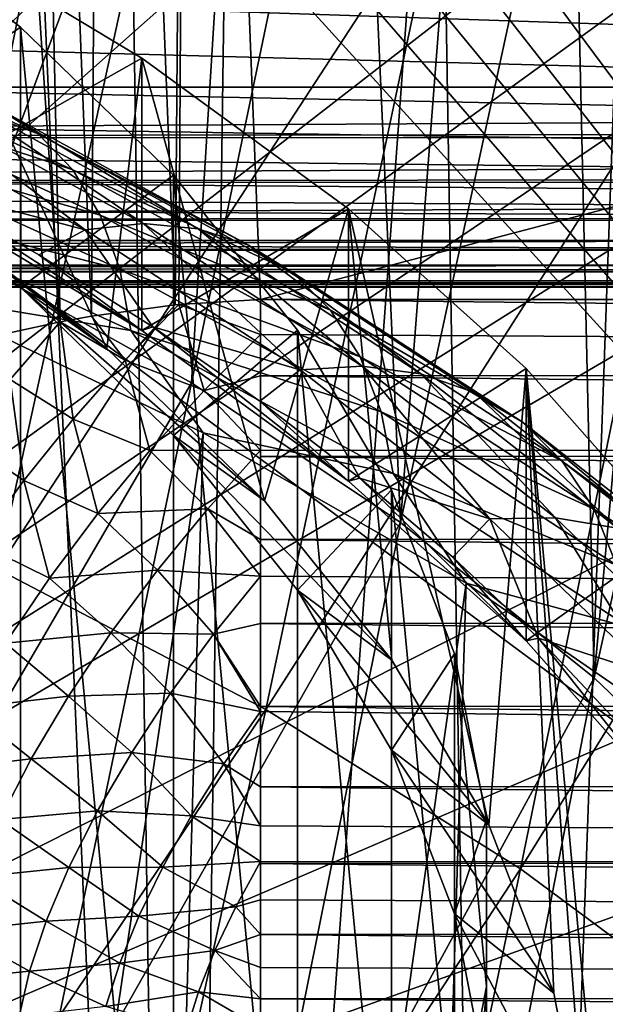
# Model space of a CAD drawing. Header units: metres. Extents: x -109 to 109, y -78 to 121.
# Tile 901 of 1056: x 15.15 to 18.07, y -11.76 to -6.85. Entities that reach past the tile are written whole.
import ezdxf

# ---------------------------------------------------------------- set-up
doc = ezdxf.new("R2010")
doc.units = ezdxf.units.M
doc.layers.add('solid_508554_SW0001', color=7, linetype='CONTINUOUS')

msp = doc.modelspace()

# ---------------------------------------------------------------- linework, layer by layer
at = {"layer": 'solid_508554_SW0001'}
for points in [[(4.682198, 13.057236, -8.693299), (50.351505, -7.183285, 2.992571), (32.970078, 13.057232, -8.693296)], [(4.682198, 13.057236, -8.693299), (4.682198, -7.183285, 2.992571), (50.351505, -7.183285, 2.992571)], [(15.508767, -8.326653, -0.362373), (15.152996, 0.672253, -5.147202), (15.571157, 0.717728, -5.068438)], [(15.92654, -8.271112, -0.288972), (15.508767, -8.326653, -0.362373), (15.571157, 0.717728, -5.068438)], [(15.92654, -8.271112, -0.288972), (15.571157, 0.717728, -5.068438), (15.998173, 0.732994, -5.041996)], [(15.94523, -8.269303, -0.286959), (15.92654, -8.271112, -0.288972), (15.998173, 0.732994, -5.041996)], [(15.94523, -8.269303, -0.286959), (15.998173, 0.732994, -5.041996), (16.352985, -8.243653, -0.269029)], [(16.352985, -8.243653, -0.269029), (15.998173, 0.732994, -5.041996), (50.503654, 0.732994, -5.041996)], [(50.858467, -8.243653, -0.269029), (16.352985, -8.243653, -0.269029), (50.503654, 0.732994, -5.041996)], [(15.352289, -8.355254, -0.40453), (14.752173, 0.597513, -5.276656), (15.152996, 0.672253, -5.147202)], [(15.508767, -8.326653, -0.362373), (15.352289, -8.355254, -0.40453), (15.152996, 0.672253, -5.147202)], [(15.352289, -8.355254, -0.40453), (15.10816, -8.409145, -0.487737), (14.752173, 0.597513, -5.276656)], [(5.75, -1.179039, -37.981754), (5.75, -14.267006, -31.022758), (23.401785, -14.267006, -31.022758)], [(11.492039, -1.179039, -37.981754), (5.75, -1.179039, -37.981754), (23.401785, -14.267006, -31.022758)], [(12.079011, -1.191464, -37.975147), (11.492039, -1.179039, -37.981754), (23.401785, -14.267006, -31.022758)], [(12.66514, -1.22836, -37.955528), (12.079011, -1.191464, -37.975147), (23.401785, -14.267006, -31.022758)], [(13.248817, -1.289446, -37.92305), (12.66514, -1.22836, -37.955528), (23.401785, -14.267006, -31.022758)], [(13.828406, -1.374439, -37.877857), (13.248817, -1.289446, -37.92305), (23.401785, -14.267006, -31.022758)], [(14.402382, -1.483089, -37.820087), (13.828406, -1.374439, -37.877857), (23.401785, -14.267006, -31.022758)], [(14.969281, -1.615147, -37.74987), (14.402382, -1.483089, -37.820087), (23.401785, -14.267006, -31.022758)], [(15.527662, -1.770331, -37.667358), (14.969281, -1.615147, -37.74987), (23.401785, -14.267006, -31.022758)], [(16.076096, -1.948305, -37.572727), (15.527662, -1.770331, -37.667358), (23.401785, -14.267006, -31.022758)], [(16.291235, -2.025347, -37.531765), (16.076096, -1.948305, -37.572727), (23.401785, -14.267006, -31.022758)], [(16.6131, -2.148498, -37.466282), (16.291235, -2.025347, -37.531765), (23.401785, -14.267006, -31.022758)], [(17.13689, -2.369964, -37.34853), (16.6131, -2.148498, -37.466282), (23.401785, -14.267006, -31.022758)], [(17.64576, -2.611665, -37.220013), (17.13689, -2.369964, -37.34853), (23.401785, -14.267006, -31.022758)], [(14.23452, -21.642811, 35.969391), (15.952143, -22.3018, 34.827988), (15.08826, -2.481582, 25.28895)], [(15.952143, -22.3018, 34.827988), (15.664589, -3.048706, 25.095709), (15.08826, -2.481582, 25.28895)], [(18.138065, -2.872474, -37.081337), (17.64576, -2.611665, -37.220013), (23.401785, -14.267006, -31.022758)], [(17.243303, -6.211176, -52.220951), (19.179914, -2.821773, -44.961147), (18.488369, -6.98872, -51.914207)], [(15.952143, -22.3018, 34.827988), (16.215151, -3.59325, 24.884087), (15.664589, -3.048706, 25.095709)], [(15.952143, -22.3018, 34.827988), (17.242521, -4.614983, 24.410751), (16.215151, -3.59325, 24.884087)], [(14.900267, -8.044676, -50.717453), (15.697293, -4.035044, -43.856678), (15.102805, -3.755181, -43.949787)], [(14.900267, -8.044676, -50.717453), (16.277102, -4.339474, -43.746597), (15.697293, -4.035044, -43.856678)], [(14.839646, -4.253956, -40.814987), (15.339787, -4.484349, -40.671021), (5.75, -15.767006, -33.620834)], [(14.900267, -8.044676, -50.717453), (16.008326, -8.660251, -50.492496), (16.277102, -4.339474, -43.746597)], [(16.008326, -8.660251, -50.492496), (16.840366, -4.667392, -43.619957), (16.277102, -4.339474, -43.746597)], [(15.339787, -4.484349, -40.671021), (15.827065, -4.736159, -40.513672), (5.75, -15.767006, -33.620834)], [(15.952143, -22.3018, 34.827988), (17.548359, -23.033133, 33.561283), (17.242521, -4.614983, 24.410751)], [(17.548359, -23.033133, 33.561283), (18.176697, -5.548234, 23.879221), (17.242521, -4.614983, 24.410751)], [(16.008326, -8.660251, -50.492496), (17.051073, -9.35871, -50.205788), (16.840366, -4.667392, -43.619957)], [(17.051073, -9.35871, -50.205788), (17.3853, -5.017664, -43.477215), (16.840366, -4.667392, -43.619957)], [(15.827065, -4.736159, -40.513672), (16.298344, -5.007792, -40.343937), (5.75, -15.767006, -33.620834)], [(14.560081, -4.941896, -52.626099), (15.930471, -5.526824, -52.459057), (13.642312, -8.990166, -59.59317)], [(16.298344, -5.007792, -40.343937), (16.7512, -5.297716, -40.162773), (5.75, -15.767006, -33.620834)], [(17.051073, -9.35871, -50.205788), (17.910482, -5.389319, -43.318783), (17.3853, -5.017664, -43.477215)], [(16.7512, -5.297716, -40.162773), (17.184731, -5.605155, -39.970665), (5.75, -15.767006, -33.620834)], [(17.051073, -9.35871, -50.205788), (18.018616, -10.134007, -49.859684), (17.910482, -5.389319, -43.318783)], [(18.018616, -10.134007, -49.859684), (18.414675, -5.781518, -43.145008), (17.910482, -5.389319, -43.318783)], [(11.452931, -5.770305, 9.761434), (11.499606, -5.473651, 10.319358), (50.351505, -7.94918, 5.663565)], [(11.499606, -5.473651, 10.319358), (51.501217, -5.473651, 10.319358), (50.351505, -7.94918, 5.663565)], [(15.930471, -5.526824, -52.459057), (15.040552, -9.590968, -59.42889), (13.642312, -8.990166, -59.59317)], [(15.930471, -5.526824, -52.459057), (17.243303, -6.211176, -52.220951), (15.040552, -9.590968, -59.42889)], [(17.548359, -23.033133, 33.561283), (19.011023, -23.83124, 32.178921), (18.176697, -5.548234, 23.879221)], [(17.184731, -5.605155, -39.970665), (17.992445, -6.271349, -39.554379), (5.75, -15.767006, -33.620834)], [(11.32478, -6.065414, 9.206413), (11.452931, -5.770305, 9.761434), (50.351505, -7.94918, 5.663565)], [(18.018616, -10.134007, -49.859684), (18.896671, -6.193473, -42.956215), (18.414675, -5.781518, -43.145008)], [(11.115376, -6.352437, 8.666603), (11.32478, -6.065414, 9.206413), (50.351505, -7.94918, 5.663565)], [(14.255054, -6.182818, 15.291044), (14.255054, -16.333841, -2.291044), (15.155397, -15.633367, -1.077786)], [(14.255054, -6.182818, 15.291044), (15.155397, -15.633367, -1.077786), (15.155397, -6.883294, 14.077785)], [(14.25655, -7.483183, 16.039392), (14.255054, -6.182818, 15.291044), (15.155397, -6.883294, 14.077785)], [(18.018616, -10.134007, -49.859684), (18.90155, -10.979684, -49.456871), (18.896671, -6.193473, -42.956215)], [(17.243303, -6.211176, -52.220951), (16.380257, -10.292389, -59.19054), (15.040552, -9.590968, -59.42889)], [(17.243303, -6.211176, -52.220951), (18.488369, -6.98872, -51.914207), (16.380257, -10.292389, -59.19054)], [(17.992445, -6.271349, -39.554379), (18.366848, -6.630276, -39.330097), (5.75, -15.767006, -33.620834)], [(15.760841, -7.039365, 17.807463), (14.595421, -7.697156, 19.807817), (14.595428, -6.337637, 19.02289)], [(15.586644, -8.489146, 15.296368), (15.760841, -7.039365, 17.807463), (14.595428, -6.337637, 19.02289)], [(14.659969, -7.768475, 16.544607), (15.586644, -8.489146, 15.296368), (14.595428, -6.337637, 19.02289)], [(10.828362, -6.624847, 8.154273), (11.115376, -6.352437, 8.666603), (50.351505, -7.94918, 5.663565)], [(18.366848, -6.630276, -39.330097), (18.720562, -7.005466, -39.095654), (5.75, -15.767006, -33.620834)], [(10.46971, -6.877085, 7.679884), (10.828362, -6.624847, 8.154273), (50.351505, -7.94918, 5.663565)], [(13.856939, -6.781097, 22.983858), (15.243505, -7.416373, 21.883528), (14.014179, -6.953432, 23.299738)], [(15.038651, -7.289225, 21.573574), (15.243505, -7.416373, 21.883528), (13.856939, -6.781097, 22.983858)], [(10.044959, -7.105452, 7.250388), (10.46971, -6.877085, 7.679884), (50.351505, -7.94918, 5.663565)], [(15.156425, -8.183498, 14.826412), (14.25655, -7.483183, 16.039392), (15.155397, -6.883294, 14.077785)], [(15.155397, -6.883294, 14.077785), (15.155397, -15.633367, -1.077786), (15.918524, -14.893249, 0.204137)], [(15.155397, -6.883294, 14.077785), (15.918524, -14.893249, 0.204137), (15.918524, -7.623412, 12.795862)], [(15.156425, -8.183498, 14.826412), (15.155397, -6.883294, 14.077785), (15.918524, -7.623412, 12.795862)], [(14.014179, -6.953432, 23.299738), (15.416478, -7.595917, 22.18692), (14.13856, -7.175238, 23.598961)], [(15.243505, -7.416373, 21.883528), (15.416478, -7.595917, 22.18692), (14.014179, -6.953432, 23.299738)], [(18.720562, -7.005466, -39.095654), (19.051762, -7.39502, -38.852234), (5.75, -15.767006, -33.620834)], [(18.488369, -6.98872, -51.914207), (17.65099, -11.088043, -58.880573), (16.380257, -10.292389, -59.19054)], [(18.488369, -6.98872, -51.914207), (19.655462, -7.853209, -51.54126), (17.65099, -11.088043, -58.880573)], [(15.760841, -7.039365, 17.807463), (15.760826, -8.398877, 18.592402), (14.595421, -7.697156, 19.807817)], [(15.586644, -8.489146, 15.296368), (16.372007, -9.250551, 13.977575), (15.760841, -7.039365, 17.807463)], [(16.791786, -7.791863, 16.504097), (15.760826, -8.398877, 18.592402), (15.760841, -7.039365, 17.807463)], [(16.372007, -9.250551, 13.977575), (16.791786, -7.791863, 16.504097), (15.760841, -7.039365, 17.807463)], [(9.560347, -7.306486, 6.872297), (10.044959, -7.105452, 7.250388), (50.351505, -7.94918, 5.663565)], [(14.13856, -7.175238, 23.598961), (15.553306, -7.823425, 22.476267), (14.227014, -7.441043, 23.874146)], [(15.416478, -7.595917, 22.18692), (15.553306, -7.823425, 22.476267), (14.13856, -7.175238, 23.598961)], [(4.682198, -7.434585, 3.164414), (50.351505, -7.183285, 2.992571), (4.682198, -7.183285, 2.992571)], [(4.682198, -7.434585, 3.164414), (50.351505, -7.386677, 3.127172), (50.351505, -7.183285, 2.992571)], [(14.286524, -7.246625, 20.680498), (15.477312, -7.896384, 19.555084), (14.554184, -7.20329, 20.964546)], [(14.554184, -7.20329, 20.964546), (15.767282, -7.865222, 19.818047), (14.806973, -7.217608, 21.264708)], [(15.477312, -7.896384, 19.555084), (15.767282, -7.865222, 19.818047), (14.554184, -7.20329, 20.964546)], [(14.806973, -7.217608, 21.264708), (16.04114, -7.891037, 20.098293), (15.038651, -7.289225, 21.573574)], [(15.767282, -7.865222, 19.818047), (16.04114, -7.891037, 20.098293), (14.806973, -7.217608, 21.264708)], [(14.286524, -7.246625, 20.680498), (14.645467, -7.676545, 19.848232), (15.477312, -7.896384, 19.555084)], [(9.024405, -7.476497, 6.552552), (9.560347, -7.306486, 6.872297), (50.351505, -7.94918, 5.663565)], [(15.038651, -7.289225, 21.573574), (16.29213, -7.97319, 20.38891), (15.243505, -7.416373, 21.883528)], [(16.04114, -7.891037, 20.098293), (16.29213, -7.97319, 20.38891), (15.038651, -7.289225, 21.573574)], [(4.682198, -7.434585, 3.164414), (50.351505, -7.436496, 3.165949), (50.351505, -7.386677, 3.127172)], [(19.051762, -7.39502, -38.852234), (19.3589, -7.797014, -38.60104), (5.75, -15.767006, -33.620834)], [(15.243505, -7.416373, 21.883528), (16.514057, -8.109655, 20.682728), (15.416478, -7.595917, 22.18692)], [(16.29213, -7.97319, 20.38891), (16.514057, -8.109655, 20.682728), (15.243505, -7.416373, 21.883528)], [(4.682198, -7.434585, 3.164414), (4.682198, -7.65876, 3.374446), (50.351505, -7.436496, 3.165949)], [(4.682198, -7.65876, 3.374446), (50.351505, -7.62182, 3.335156), (50.351505, -7.436496, 3.165949)], [(14.227014, -7.441043, 23.874146), (15.650609, -8.093286, 22.744429), (14.277356, -7.744289, 24.118502)], [(15.553306, -7.823425, 22.476267), (15.650609, -8.093286, 22.744429), (14.227014, -7.441043, 23.874146)], [(8.446283, -7.612595, 6.296591), (9.024405, -7.476497, 6.552552), (50.351505, -7.94918, 5.663565)], [(14.25655, -7.483183, 16.039392), (15.586644, -8.489146, 15.296368), (14.659969, -7.768475, 16.544607)], [(15.156425, -8.183498, 14.826412), (15.586644, -8.489146, 15.296368), (14.25655, -7.483183, 16.039392)], [(4.682198, -7.65876, 3.374446), (50.351505, -7.660202, 3.376024), (50.351505, -7.62182, 3.335156)], [(7.835374, -7.712528, 6.108643), (8.446283, -7.612595, 6.296591), (50.351505, -7.94918, 5.663565)], [(15.416478, -7.595917, 22.18692), (16.701448, -8.297067, 20.972494), (15.553306, -7.823425, 22.476267)], [(16.514057, -8.109655, 20.682728), (16.701448, -8.297067, 20.972494), (15.416478, -7.595917, 22.18692)], [(4.682198, -7.65876, 3.374446), (4.682198, -7.848125, 3.61633), (50.351505, -7.660202, 3.376024)], [(4.682198, -7.848125, 3.61633), (50.351505, -7.82152, 3.577371), (50.351505, -7.660202, 3.376024)], [(15.919032, -8.923284, 13.545066), (15.156425, -8.183498, 14.826412), (15.918524, -7.623412, 12.795862)], [(15.918524, -7.623412, 12.795862), (15.918524, -14.893249, 0.204137), (16.537516, -14.120174, 1.543141)], [(15.918524, -7.623412, 12.795862), (16.537516, -14.120174, 1.543141), (16.537516, -8.396486, 11.456859)], [(15.919032, -8.923284, 13.545066), (15.918524, -7.623412, 12.795862), (16.537516, -8.396486, 11.456859)], [(7.201972, -7.774582, 5.991936), (7.835374, -7.712528, 6.108643), (50.351505, -7.94918, 5.663565)], [(14.595421, -7.697156, 19.807817), (15.760826, -8.398877, 18.592402), (14.645467, -7.676545, 19.848232)], [(15.760826, -8.398877, 18.592402), (15.246434, -8.021862, 19.250126), (14.645467, -7.676545, 19.848232)], [(15.477312, -7.896384, 19.555084), (14.645467, -7.676545, 19.848232), (15.246434, -8.021862, 19.250126)], [(14.277356, -7.744289, 24.118502), (15.70599, -8.39884, 22.984787), (14.625147, -8.221337, 24.076077)], [(15.650609, -8.093286, 22.744429), (15.70599, -8.39884, 22.984787), (14.277356, -7.744289, 24.118502)], [(7.201972, -7.774582, 5.991936), (50.351505, -7.94918, 5.663565), (4.682198, -7.94918, 5.663565)], [(19.3589, -7.797014, -38.60104), (19.896652, -8.631512, -38.079586), (5.75, -15.767006, -33.620834)], [(16.791786, -7.791863, 16.504097), (16.791769, -9.15137, 17.289045), (15.760826, -8.398877, 18.592402)], [(16.372007, -9.250551, 13.977575), (17.009146, -10.046026, 12.599771), (16.791786, -7.791863, 16.504097)], [(17.679461, -8.588703, 15.12393), (16.791769, -9.15137, 17.289045), (16.791786, -7.791863, 16.504097)], [(17.491989, -10.867986, 11.176097), (17.679461, -8.588703, 15.12393), (16.791786, -7.791863, 16.504097)], [(17.009146, -10.046026, 12.599771), (17.491989, -10.867986, 11.176097), (16.791786, -7.791863, 16.504097)], [(4.682198, -7.848125, 3.61633), (50.351505, -7.849135, 3.617851), (50.351505, -7.82152, 3.577371)], [(4.682198, -7.848125, 3.61633), (4.682198, -7.998211, 3.884359), (50.351505, -7.849135, 3.617851)], [(4.682198, -7.998211, 3.884359), (50.351505, -7.980857, 3.847847), (50.351505, -7.849135, 3.617851)], [(15.477312, -7.896384, 19.555084), (16.550308, -8.595562, 18.344072), (15.767282, -7.865222, 19.818047)], [(15.553306, -7.823425, 22.476267), (16.84968, -8.530798, 21.251062), (15.650609, -8.093286, 22.744429)], [(16.701448, -8.297067, 20.972494), (16.84968, -8.530798, 21.251062), (15.553306, -7.823425, 22.476267)], [(15.767282, -7.865222, 19.818047), (16.860382, -8.577499, 18.584347), (16.04114, -7.891037, 20.098293)], [(16.550308, -8.595562, 18.344072), (16.860382, -8.577499, 18.584347), (15.767282, -7.865222, 19.818047)], [(19.655462, -7.853209, -51.54126), (18.842323, -11.971535, -58.501446), (17.65099, -11.088043, -58.880573)], [(15.477312, -7.896384, 19.555084), (15.246434, -8.021862, 19.250126), (15.814863, -8.380688, 18.62862)], [(15.477312, -7.896384, 19.555084), (15.814863, -8.380688, 18.62862), (16.550308, -8.595562, 18.344072)], [(16.04114, -7.891037, 20.098293), (17.153225, -8.615685, 18.843166), (16.29213, -7.97319, 20.38891)], [(16.860382, -8.577499, 18.584347), (17.153225, -8.615685, 18.843166), (16.04114, -7.891037, 20.098293)], [(50.351505, -8.072034, 5.382368), (4.682198, -7.94918, 5.663565), (50.351505, -7.94918, 5.663565)], [(4.682198, -8.072028, 5.382383), (4.682198, -7.94918, 5.663565), (50.351505, -8.072034, 5.382368)], [(4.682198, -7.998211, 3.884359), (50.351505, -7.998848, 3.885735), (50.351505, -7.980857, 3.847847)], [(4.682198, -7.998211, 3.884359), (4.682198, -8.105481, 4.172207), (50.351505, -7.998848, 3.885735)], [(4.682198, -8.105481, 4.172207), (50.351505, -8.095907, 4.13992), (50.351505, -7.998848, 3.885735)], [(16.29213, -7.97319, 20.38891), (17.421614, -8.709177, 19.114143), (16.514057, -8.109655, 20.682728)], [(17.153225, -8.615685, 18.843166), (17.421614, -8.709177, 19.114143), (16.29213, -7.97319, 20.38891)], [(14.03453, -12.045755, -57.570938), (16.008326, -8.660251, -50.492496), (14.900267, -8.044676, -50.717453)], [(15.760826, -8.398877, 18.592402), (15.814863, -8.380688, 18.62862), (15.246434, -8.021862, 19.250126)], [(4.682198, -8.072028, 5.382383), (50.351505, -8.074221, 5.376054), (50.351505, -8.150424, 5.085683)], [(4.682198, -8.150476, 5.085394), (4.682198, -8.072028, 5.382383), (50.351505, -8.150424, 5.085683)], [(4.682198, -8.072028, 5.382383), (50.351505, -8.072034, 5.382368), (50.351505, -8.074221, 5.376054)], [(4.682198, -8.105481, 4.172207), (50.351505, -8.105815, 4.17337), (50.351505, -8.095907, 4.13992)], [(4.682198, -8.105481, 4.172207), (4.682198, -8.167404, 4.473085), (50.351505, -8.105815, 4.17337)], [(4.682198, -8.167404, 4.473085), (50.351505, -8.163837, 4.446392), (50.351505, -8.105815, 4.17337)], [(15.650609, -8.093286, 22.744429), (16.955095, -8.805084, 21.511559), (15.70599, -8.39884, 22.984787)], [(16.84968, -8.530798, 21.251062), (16.955095, -8.805084, 21.511559), (15.650609, -8.093286, 22.744429)], [(16.514057, -8.109655, 20.682728), (17.658928, -8.855668, 19.390596), (16.701448, -8.297067, 20.972494)], [(17.421614, -8.709177, 19.114143), (17.658928, -8.855668, 19.390596), (16.514057, -8.109655, 20.682728)], [(4.682198, -8.150476, 5.085394), (50.351505, -8.150424, 5.085683), (50.351505, -8.152857, 5.072166)], [(4.682198, -8.150476, 5.085394), (50.351505, -8.152857, 5.072166), (50.351505, -8.182505, 4.780493)], [(4.682198, -8.182521, 4.779893), (4.682198, -8.150476, 5.085394), (50.351505, -8.182505, 4.780493)], [(4.682198, -8.167404, 4.473085), (50.351505, -8.167518, 4.473983), (50.351505, -8.163837, 4.446392)], [(4.682198, -8.167404, 4.473085), (4.682198, -8.182521, 4.779893), (50.351505, -8.167518, 4.473983)], [(4.682198, -8.182521, 4.779893), (50.351505, -8.182978, 4.759714), (50.351505, -8.167518, 4.473983)], [(4.682198, -8.182521, 4.779893), (50.351505, -8.182505, 4.780493), (50.351505, -8.182978, 4.759714)], [(15.156425, -8.183498, 14.826412), (16.372007, -9.250551, 13.977575), (15.586644, -8.489146, 15.296368)], [(15.919032, -8.923284, 13.545066), (16.372007, -9.250551, 13.977575), (15.156425, -8.183498, 14.826412)], [(14.625147, -8.221337, 24.076077), (16.066816, -8.910526, 22.882366), (14.294839, -20.860502, 30.936758)], [(15.70599, -8.39884, 22.984787), (16.066816, -8.910526, 22.882366), (14.625147, -8.221337, 24.076077)], [(16.352854, -8.418756, -0.183106), (15.94523, -8.269303, -0.286959), (16.352985, -8.243653, -0.269029)], [(16.352854, -8.418756, -0.183106), (16.352985, -8.243653, -0.269029), (50.858467, -8.622464, -0.100086)], [(50.858467, -8.622464, -0.100086), (16.352985, -8.243653, -0.269029), (50.858467, -8.243653, -0.269029)], [(15.676744, -8.547099, -0.211999), (15.508767, -8.326653, -0.362373), (15.92654, -8.271112, -0.288972)], [(15.676744, -8.547099, -0.211999), (15.92654, -8.271112, -0.288972), (15.94523, -8.269303, -0.286959)], [(16.072132, -8.698728, -0.087277), (15.676744, -8.547099, -0.211999), (15.94523, -8.269303, -0.286959)], [(16.072132, -8.698728, -0.087277), (15.94523, -8.269303, -0.286959), (16.352854, -8.418756, -0.183106)], [(16.701448, -8.297067, 20.972494), (17.85931, -9.051544, 19.665701), (16.84968, -8.530798, 21.251062)], [(17.658928, -8.855668, 19.390596), (17.85931, -9.051544, 19.665701), (16.701448, -8.297067, 20.972494)], [(15.102605, -8.643491, -0.384233), (15.10816, -8.409145, -0.487737), (15.352289, -8.355254, -0.40453)], [(15.102605, -8.643491, -0.384233), (15.352289, -8.355254, -0.40453), (15.417335, -8.84176, -0.185115)], [(15.676744, -8.547099, -0.211999), (15.352289, -8.355254, -0.40453), (15.508767, -8.326653, -0.362373)], [(15.417335, -8.84176, -0.185115), (15.352289, -8.355254, -0.40453), (15.676744, -8.547099, -0.211999)], [(15.70599, -8.39884, 22.984787), (17.015091, -9.113157, 21.747555), (16.066816, -8.910526, 22.882366)], [(16.955095, -8.805084, 21.511559), (17.015091, -9.113157, 21.747555), (15.70599, -8.39884, 22.984787)], [(15.760826, -8.398877, 18.592402), (16.791769, -9.15137, 17.289045), (15.814863, -8.380688, 18.62862)], [(16.791769, -9.15137, 17.289045), (16.349543, -8.752256, 17.985044), (15.814863, -8.380688, 18.62862)], [(16.550308, -8.595562, 18.344072), (15.814863, -8.380688, 18.62862), (16.349543, -8.752256, 17.985044)], [(16.537724, -9.696106, 12.206498), (15.919032, -8.923284, 13.545066), (16.537516, -8.396486, 11.456859)], [(16.537516, -8.396486, 11.456859), (16.537516, -14.120174, 1.543141), (17.006716, -13.321195, 2.927013)], [(16.537516, -8.396486, 11.456859), (17.006716, -13.321195, 2.927013), (17.006716, -9.195465, 10.072987)], [(16.537724, -9.696106, 12.206498), (16.537516, -8.396486, 11.456859), (17.006716, -9.195465, 10.072987)], [(16.072132, -8.698728, -0.087277), (16.352854, -8.418756, -0.183106), (16.352835, -8.626119, -0.098753)], [(16.352835, -8.626119, -0.098753), (16.352854, -8.418756, -0.183106), (50.858467, -8.622464, -0.100086)], [(15.79987, -8.99851, -0.042645), (15.417335, -8.84176, -0.185115), (15.676744, -8.547099, -0.211999)], [(16.072132, -8.698728, -0.087277), (15.79987, -8.99851, -0.042645), (15.676744, -8.547099, -0.211999)], [(16.84968, -8.530798, 21.251062), (18.017818, -9.291972, 19.932671), (16.955095, -8.805084, 21.511559)], [(17.85931, -9.051544, 19.665701), (18.017818, -9.291972, 19.932671), (16.84968, -8.530798, 21.251062)], [(16.550308, -8.595562, 18.344072), (16.349543, -8.752256, 17.985044), (16.849329, -9.135777, 17.320768)], [(16.550308, -8.595562, 18.344072), (17.497347, -9.338839, 17.056679), (16.860382, -8.577499, 18.584347)], [(16.550308, -8.595562, 18.344072), (16.849329, -9.135777, 17.320768), (17.497347, -9.338839, 17.056679)], [(17.679461, -8.588703, 15.12393), (17.679455, -9.948217, 15.908866), (16.791769, -9.15137, 17.289045)], [(16.860382, -8.577499, 18.584347), (17.825163, -9.334702, 17.272835), (17.153225, -8.615685, 18.843166)], [(17.497347, -9.338839, 17.056679), (17.825163, -9.334702, 17.272835), (16.860382, -8.577499, 18.584347)], [(17.491989, -10.867986, 11.176097), (17.816372, -11.709291, 9.718913), (17.679461, -8.588703, 15.12393)], [(18.416298, -9.423087, 13.678734), (17.679455, -9.948217, 15.908866), (17.679461, -8.588703, 15.12393)], [(18.416298, -16.557674, 1.321266), (18.416298, -9.423087, 13.678734), (17.679461, -8.588703, 15.12393)], [(17.979267, -12.56206, 8.241874), (18.416298, -16.557674, 1.321266), (17.679461, -8.588703, 15.12393)], [(17.816372, -11.709291, 9.718913), (17.979267, -12.56206, 8.241874), (17.679461, -8.588703, 15.12393)], [(19.896652, -8.631512, -38.079586), (20.330898, -9.503421, -37.534756), (5.75, -15.767006, -33.620834)], [(14.866849, -8.940729, -0.410802), (15.102605, -8.643491, -0.384233), (15.171474, -9.148232, -0.206749)], [(15.102605, -8.643491, -0.384233), (15.417335, -8.84176, -0.185115), (15.171474, -9.148232, -0.206749)], [(16.072132, -8.698728, -0.087277), (16.352835, -8.626119, -0.098753), (16.352949, -8.996948, 0.009725)], [(16.352835, -8.626119, -0.098753), (50.858467, -8.622464, -0.100086), (50.858467, -9.025053, 0.015872)], [(16.352949, -8.996948, 0.009725), (16.352835, -8.626119, -0.098753), (50.858467, -9.025053, 0.015872)], [(17.153225, -8.615685, 18.843166), (18.134764, -9.386039, 17.508875), (17.421614, -8.709177, 19.114143)], [(17.825163, -9.334702, 17.272835), (18.134764, -9.386039, 17.508875), (17.153225, -8.615685, 18.843166)], [(14.03453, -12.045755, -57.570938), (15.170229, -12.679016, -57.343872), (16.008326, -8.660251, -50.492496)], [(15.170229, -12.679016, -57.343872), (17.051073, -9.35871, -50.205788), (16.008326, -8.660251, -50.492496)], [(16.072132, -8.698728, -0.087277), (16.352949, -8.996948, 0.009725), (15.79987, -8.99851, -0.042645)], [(16.791769, -9.15137, 17.289045), (16.849329, -9.135777, 17.320768), (16.349543, -8.752256, 17.985044)], [(17.421614, -8.709177, 19.114143), (18.41851, -9.491584, 17.758976), (17.658928, -8.855668, 19.390596)], [(18.134764, -9.386039, 17.508875), (18.41851, -9.491584, 17.758976), (17.421614, -8.709177, 19.114143)], [(15.540627, -9.312718, -0.04996), (15.171474, -9.148232, -0.206749), (15.417335, -8.84176, -0.185115)], [(15.79987, -8.99851, -0.042645), (15.540627, -9.312718, -0.04996), (15.417335, -8.84176, -0.185115)], [(16.955095, -8.805084, 21.511559), (18.130541, -9.57102, 20.184917), (17.015091, -9.113157, 21.747555)], [(18.017818, -9.291972, 19.932671), (18.130541, -9.57102, 20.184917), (16.955095, -8.805084, 21.511559)], [(17.658928, -8.855668, 19.390596), (18.669403, -9.648733, 18.016968), (17.85931, -9.051544, 19.665701)], [(18.41851, -9.491584, 17.758976), (18.669403, -9.648733, 18.016968), (17.658928, -8.855668, 19.390596)], [(16.066816, -8.910526, 22.882366), (15.70395, -21.534126, 29.770006), (14.294839, -20.860502, 30.936758)], [(14.866849, -8.940729, -0.410802), (15.171474, -9.148232, -0.206749), (14.943414, -9.461219, -0.27653)], [(16.066816, -8.910526, 22.882366), (17.379128, -9.661555, 21.581545), (15.70395, -21.534126, 29.770006)], [(15.919032, -8.923284, 13.545066), (17.009146, -10.046026, 12.599771), (16.372007, -9.250551, 13.977575)], [(16.537724, -9.696106, 12.206498), (17.009146, -10.046026, 12.599771), (15.919032, -8.923284, 13.545066)], [(17.015091, -9.113157, 21.747555), (17.379128, -9.661555, 21.581545), (16.066816, -8.910526, 22.882366)], [(16.089136, -9.289715, 0.048454), (15.540627, -9.312718, -0.04996), (15.79987, -8.99851, -0.042645)], [(16.089136, -9.289715, 0.048454), (15.79987, -8.99851, -0.042645), (16.352949, -8.996948, 0.009725)], [(16.089136, -9.289715, 0.048454), (16.352949, -8.996948, 0.009725), (16.353029, -9.443193, 0.074848)], [(16.352961, -9.028584, 0.016625), (16.352949, -8.996948, 0.009725), (50.858467, -9.025053, 0.015872)], [(16.353029, -9.443193, 0.074848), (16.352949, -8.996948, 0.009725), (16.352961, -9.028584, 0.016625)], [(16.352961, -9.028584, 0.016625), (50.858467, -9.025053, 0.015872), (50.858467, -9.43987, 0.074615)], [(16.353029, -9.443193, 0.074848), (16.352961, -9.028584, 0.016625), (50.858467, -9.43987, 0.074615)], [(17.85931, -9.051544, 19.665701), (18.881252, -9.853608, 18.276485), (18.017818, -9.291972, 19.932671)], [(18.669403, -9.648733, 18.016968), (18.881252, -9.853608, 18.276485), (17.85931, -9.051544, 19.665701)], [(16.791769, -9.15137, 17.289045), (17.679455, -9.948217, 15.908866), (16.849329, -9.135777, 17.320768)], [(17.679455, -9.948217, 15.908866), (17.313158, -9.530428, 16.637213), (16.849329, -9.135777, 17.320768)], [(17.497347, -9.338839, 17.056679), (16.849329, -9.135777, 17.320768), (17.313158, -9.530428, 16.637213)], [(17.015091, -9.113157, 21.747555), (18.194696, -9.881804, 20.41622), (17.379128, -9.661555, 21.581545)], [(18.130541, -9.57102, 20.184917), (18.194696, -9.881804, 20.41622), (17.015091, -9.113157, 21.747555)], [(15.299205, -9.63553, -0.109086), (14.943414, -9.461219, -0.27653), (15.171474, -9.148232, -0.206749)], [(15.540627, -9.312718, -0.04996), (15.299205, -9.63553, -0.109086), (15.171474, -9.148232, -0.206749)], [(17.006821, -10.495002, 10.82277), (16.537724, -9.696106, 12.206498), (17.006716, -9.195465, 10.072987)], [(17.006716, -9.195465, 10.072987), (17.006716, -13.321195, 2.927013), (17.321884, -12.503557, 4.343204)], [(17.006716, -9.195465, 10.072987), (17.321884, -12.503557, 4.343204), (17.321884, -10.013103, 8.656796)], [(17.006821, -10.495002, 10.82277), (17.006716, -9.195465, 10.072987), (17.321884, -10.013103, 8.656796)], [(16.089136, -9.289715, 0.048454), (15.838652, -9.595738, 0.037173), (15.540627, -9.312718, -0.04996)], [(16.089136, -9.289715, 0.048454), (16.353014, -9.626765, 0.082022), (15.838652, -9.595738, 0.037173)], [(16.089136, -9.289715, 0.048454), (16.353029, -9.443193, 0.074848), (16.353014, -9.626765, 0.082022)], [(18.017818, -9.291972, 19.932671), (19.048832, -10.101154, 18.531124), (18.130541, -9.57102, 20.184917)], [(18.881252, -9.853608, 18.276485), (19.048832, -10.101154, 18.531124), (18.017818, -9.291972, 19.932671)], [(15.838652, -9.595738, 0.037173), (15.299205, -9.63553, -0.109086), (15.540627, -9.312718, -0.04996)], [(17.497347, -9.338839, 17.056679), (17.313158, -9.530428, 16.637213), (17.74004, -9.935369, 15.935834)], [(17.497347, -9.338839, 17.056679), (18.31122, -10.120556, 15.702703), (17.825163, -9.334702, 17.272835)], [(17.497347, -9.338839, 17.056679), (17.74004, -9.935369, 15.935834), (18.31122, -10.120556, 15.702703)], [(17.825163, -9.334702, 17.272835), (18.654284, -10.131065, 15.893492), (18.134764, -9.386039, 17.508875)], [(18.31122, -10.120556, 15.702703), (18.654284, -10.131065, 15.893492), (17.825163, -9.334702, 17.272835)], [(15.170229, -12.679016, -57.343872), (16.239153, -13.396433, -57.052078), (17.051073, -9.35871, -50.205788)], [(16.239153, -13.396433, -57.052078), (18.018616, -10.134007, -49.859684), (17.051073, -9.35871, -50.205788)], [(16.353029, -9.443193, 0.074848), (50.858467, -9.43987, 0.074615), (50.858467, -9.858826, 0.074995)], [(18.416298, -9.423087, 13.678734), (18.416309, -10.782619, 14.463638), (17.679455, -9.948217, 15.908866)], [(15.299205, -9.63553, -0.109086), (15.080079, -9.960961, -0.218928), (14.943414, -9.461219, -0.27653)], [(16.353014, -9.626765, 0.082022), (16.353029, -9.443193, 0.074848), (50.858467, -9.858826, 0.074995)], [(20.330898, -9.503421, -37.534756), (20.661522, -10.411524, -36.967312), (5.75, -15.767006, -33.620834)], [(17.679455, -9.948217, 15.908866), (17.74004, -9.935369, 15.935834), (17.313158, -9.530428, 16.637213)], [(15.040552, -9.590968, -59.42889), (16.380257, -10.292389, -59.19054), (14.118647, -13.651271, -66.378868)], [(15.605653, -9.909592, -0.023882), (15.080079, -9.960961, -0.218928), (15.299205, -9.63553, -0.109086)], [(15.838652, -9.595738, 0.037173), (15.605653, -9.909592, -0.023882), (15.299205, -9.63553, -0.109086)], [(16.118841, -9.916292, 0.061283), (15.605653, -9.909592, -0.023882), (15.838652, -9.595738, 0.037173)], [(16.118841, -9.916292, 0.061283), (15.838652, -9.595738, 0.037173), (16.353014, -9.626765, 0.082022)], [(16.118841, -9.916292, 0.061283), (16.353014, -9.626765, 0.082022), (16.352985, -9.861868, 0.074784)], [(16.352985, -9.861868, 0.074784), (16.353014, -9.626765, 0.082022), (50.858467, -9.858826, 0.074995)], [(17.379128, -9.661555, 21.581545), (16.986622, -22.268194, 28.498564), (15.70395, -21.534126, 29.770006)], [(17.379128, -9.661555, 21.581545), (18.55151, -10.468379, 20.184086), (16.986622, -22.268194, 28.498564)], [(18.194696, -9.881804, 20.41622), (18.55151, -10.468379, 20.184086), (17.379128, -9.661555, 21.581545)], [(16.537724, -9.696106, 12.206498), (17.491989, -10.867986, 11.176097), (17.009146, -10.046026, 12.599771)], [(17.006821, -10.495002, 10.82277), (17.491989, -10.867986, 11.176097), (16.537724, -9.696106, 12.206498)], [(16.118841, -9.916292, 0.061283), (16.352985, -9.861868, 0.074784), (16.353062, -10.27645, 0.016434)], [(16.352985, -9.861868, 0.074784), (50.858467, -9.858826, 0.074995), (50.858467, -10.273748, 0.017007)], [(16.353062, -10.27645, 0.016434), (16.352985, -9.861868, 0.074784), (50.858467, -10.273748, 0.017007)], [(15.605653, -9.909592, -0.023882), (15.394374, -10.225571, -0.133601), (15.080079, -9.960961, -0.218928)], [(15.904328, -10.2109, -0.004727), (15.394374, -10.225571, -0.133601), (15.605653, -9.909592, -0.023882)], [(16.118841, -9.916292, 0.061283), (15.904328, -10.2109, -0.004727), (15.605653, -9.909592, -0.023882)], [(16.118841, -9.916292, 0.061283), (16.353071, -10.302672, 0.010731), (15.904328, -10.2109, -0.004727)], [(16.118841, -9.916292, 0.061283), (16.353062, -10.27645, 0.016434), (16.353071, -10.302672, 0.010731)], [(15.394374, -10.225571, -0.133601), (14.887309, -10.282984, -0.37745), (15.080079, -9.960961, -0.218928)], [(17.679455, -9.948217, 15.908866), (18.416309, -10.782619, 14.463638), (17.74004, -9.935369, 15.935834)], [(18.416309, -10.782619, 14.463638), (18.129061, -10.349735, 15.21813), (17.74004, -9.935369, 15.935834)], [(18.31122, -10.120556, 15.702703), (17.74004, -9.935369, 15.935834), (18.129061, -10.349735, 15.21813)], [(17.321926, -11.312573, 9.406695), (17.006821, -10.495002, 10.82277), (17.321884, -10.013103, 8.656796)], [(17.321884, -10.013103, 8.656796), (17.321884, -12.503557, 4.343204), (17.480179, -11.674661, 5.778895)], [(17.321884, -10.013103, 8.656796), (17.480179, -11.674661, 5.778895), (17.480179, -10.842, 7.221105)], [(17.321926, -11.312573, 9.406695), (17.321884, -10.013103, 8.656796), (17.480179, -10.842, 7.221105)], [(16.239153, -13.396433, -57.052078), (17.231146, -14.191787, -56.697945), (18.018616, -10.134007, -49.859684)], [(17.231146, -14.191787, -56.697945), (18.90155, -10.979684, -49.456871), (18.018616, -10.134007, -49.859684)], [(15.394374, -10.225571, -0.133601), (15.208653, -10.537932, -0.289992), (14.887309, -10.282984, -0.37745)], [(15.710285, -10.50651, -0.114861), (15.208653, -10.537932, -0.289992), (15.394374, -10.225571, -0.133601)], [(15.904328, -10.2109, -0.004727), (15.710285, -10.50651, -0.114861), (15.394374, -10.225571, -0.133601)], [(16.170641, -10.563884, -0.065619), (15.710285, -10.50651, -0.114861), (15.904328, -10.2109, -0.004727)], [(16.170641, -10.563884, -0.065619), (15.904328, -10.2109, -0.004727), (16.353071, -10.302672, 0.010731)], [(16.353062, -10.27645, 0.016434), (50.858467, -10.273748, 0.017007), (50.858467, -10.676548, -0.098219)], [(16.353071, -10.302672, 0.010731), (16.353062, -10.27645, 0.016434), (50.858467, -10.676548, -0.098219)], [(16.380257, -10.292389, -59.19054), (15.490511, -14.371784, -66.138107), (14.118647, -13.651271, -66.378868)], [(15.208653, -10.537932, -0.289992), (14.724469, -10.595628, -0.581714), (14.887309, -10.282984, -0.37745)], [(16.380257, -10.292389, -59.19054), (17.65099, -11.088043, -58.880573), (15.490511, -14.371784, -66.138107)], [(16.170641, -10.563884, -0.065619), (16.353071, -10.302672, 0.010731), (16.353119, -10.678869, -0.099063)], [(16.353119, -10.678869, -0.099063), (16.353071, -10.302672, 0.010731), (50.858467, -10.676548, -0.098219)], [(20.661522, -10.411524, -36.967312), (20.883615, -11.343092, -36.385204), (5.75, -15.767006, -33.620834)], [(18.55151, -10.468379, 20.184086), (18.132528, -23.056795, 27.132666), (16.986622, -22.268194, 28.498564)], [(15.710285, -10.50651, -0.114861), (15.540059, -10.798018, -0.26722), (15.208653, -10.537932, -0.289992)], [(16.007496, -10.823748, -0.177834), (15.540059, -10.798018, -0.26722), (15.710285, -10.50651, -0.114861)], [(16.170641, -10.563884, -0.065619), (16.007496, -10.823748, -0.177834), (15.710285, -10.50651, -0.114861)], [(17.006821, -10.495002, 10.82277), (17.816372, -11.709291, 9.718913), (17.491989, -10.867986, 11.176097)], [(17.321926, -11.312573, 9.406695), (17.816372, -11.709291, 9.718913), (17.006821, -10.495002, 10.82277)], [(15.208653, -10.537932, -0.289992), (15.051868, -10.841002, -0.490211), (14.724469, -10.595628, -0.581714)], [(15.540059, -10.798018, -0.26722), (15.051868, -10.841002, -0.490211), (15.208653, -10.537932, -0.289992)], [(16.170641, -10.563884, -0.065619), (16.353014, -10.873051, -0.17758), (16.007496, -10.823748, -0.177834)], [(16.170641, -10.563884, -0.065619), (16.353119, -10.678869, -0.099063), (16.353014, -10.873051, -0.17758)], [(16.353014, -10.873051, -0.17758), (16.353119, -10.678869, -0.099063), (50.858467, -11.059367, -0.268436)], [(16.353119, -10.678869, -0.099063), (50.858467, -10.676548, -0.098219), (50.858467, -11.059367, -0.268436)], [(15.540059, -10.798018, -0.26722), (15.396588, -11.080395, -0.459175), (15.051868, -10.841002, -0.490211)], [(15.865013, -11.078674, -0.324288), (15.396588, -11.080395, -0.459175), (15.540059, -10.798018, -0.26722)], [(16.007496, -10.823748, -0.177834), (15.865013, -11.078674, -0.324288), (15.540059, -10.798018, -0.26722)], [(15.396588, -11.080395, -0.459175), (14.926867, -11.129269, -0.73062), (15.051868, -10.841002, -0.490211)], [(16.007496, -10.823748, -0.177834), (16.352821, -11.051644, -0.264348), (15.865013, -11.078674, -0.324288)], [(16.007496, -10.823748, -0.177834), (16.353014, -10.873051, -0.17758), (16.352821, -11.051644, -0.264348)], [(17.480183, -12.141355, 7.971204), (17.321926, -11.312573, 9.406695), (17.480179, -10.842, 7.221105)], [(17.480183, -12.141355, 7.971204), (17.480179, -10.842, 7.221105), (17.480179, -11.674661, 5.778895)], [(16.352821, -11.051644, -0.264348), (16.353014, -10.873051, -0.17758), (50.858467, -11.059367, -0.268436)], [(17.231146, -14.191787, -56.697945), (18.136568, -15.058435, -56.284214), (18.90155, -10.979684, -49.456871)], [(16.228981, -11.277443, -0.399384), (15.865013, -11.078674, -0.324288), (16.352821, -11.051644, -0.264348)], [(16.228981, -11.277443, -0.399384), (16.352821, -11.051644, -0.264348), (16.352634, -11.242642, -0.374238)], [(16.352634, -11.242642, -0.374238), (16.352821, -11.051644, -0.264348), (16.35281, -11.061289, -0.269458)], [(16.352634, -11.242642, -0.374238), (16.35281, -11.061289, -0.269458), (50.858467, -11.414741, -0.490325)], [(16.35281, -11.061289, -0.269458), (16.352821, -11.051644, -0.264348), (50.858467, -11.059367, -0.268436)], [(16.35281, -11.061289, -0.269458), (50.858467, -11.059367, -0.268436), (50.858467, -11.414741, -0.490325)], [(15.396588, -11.080395, -0.459175), (15.282349, -11.348767, -0.687412), (14.926867, -11.129269, -0.73062)], [(15.745358, -11.324786, -0.502752), (15.282349, -11.348767, -0.687412), (15.396588, -11.080395, -0.459175)], [(15.865013, -11.078674, -0.324288), (15.745358, -11.324786, -0.502752), (15.396588, -11.080395, -0.459175)], [(17.65099, -11.088043, -58.880573), (16.791882, -15.188171, -65.822876), (15.490511, -14.371784, -66.138107)], [(16.228981, -11.277443, -0.399384), (15.745358, -11.324786, -0.502752), (15.865013, -11.078674, -0.324288)], [(17.65099, -11.088043, -58.880573), (18.842323, -11.971535, -58.501446), (16.791882, -15.188171, -65.822876)], [(15.282349, -11.348767, -0.687412), (14.835922, -11.397496, -1.00685), (14.926867, -11.129269, -0.73062)], [(16.228981, -11.277443, -0.399384), (16.352634, -11.242642, -0.374238), (16.352627, -11.416231, -0.491408)], [(16.352627, -11.416231, -0.491408), (16.352634, -11.242642, -0.374238), (50.858467, -11.414741, -0.490325)], [(16.228981, -11.277443, -0.399384), (16.125359, -11.495056, -0.561692), (15.745358, -11.324786, -0.502752)], [(16.228981, -11.277443, -0.399384), (16.352627, -11.416231, -0.491408), (16.125359, -11.495056, -0.561692)], [(20.883615, -11.343092, -36.385204), (20.993389, -12.27847, -35.800713), (5.75, -15.767006, -33.620834)], [(15.282349, -11.348767, -0.687412), (15.19931, -11.598505, -0.947994), (14.835922, -11.397496, -1.00685)], [(15.650351, -11.558339, -0.710512), (15.19931, -11.598505, -0.947994), (15.282349, -11.348767, -0.687412)], [(15.745358, -11.324786, -0.502752), (15.650351, -11.558339, -0.710512), (15.282349, -11.348767, -0.687412)], [(16.125359, -11.495056, -0.561692), (15.650351, -11.558339, -0.710512), (15.745358, -11.324786, -0.502752)], [(17.321926, -11.312573, 9.406695), (17.979267, -12.56206, 8.241874), (17.816372, -11.709291, 9.718913)], [(17.480183, -12.141355, 7.971204), (17.979267, -12.56206, 8.241874), (17.321926, -11.312573, 9.406695)], [(15.19931, -11.598505, -0.947994), (14.780685, -11.640808, -1.313881), (14.835922, -11.397496, -1.00685)], [(16.125359, -11.495056, -0.561692), (16.352627, -11.416231, -0.491408), (16.352812, -11.581223, -0.620403)], [(16.352627, -11.416231, -0.491408), (50.858467, -11.414741, -0.490325), (50.858467, -11.735738, -0.759558)], [(16.352812, -11.581223, -0.620403), (16.352627, -11.416231, -0.491408), (50.858467, -11.735738, -0.759558)], [(16.125359, -11.495056, -0.561692), (16.04318, -11.701457, -0.748995), (15.650351, -11.558339, -0.710512)], [(16.125359, -11.495056, -0.561692), (16.353111, -11.736846, -0.760628), (16.04318, -11.701457, -0.748995)], [(16.125359, -11.495056, -0.561692), (16.352812, -11.581223, -0.620403), (16.353111, -11.736846, -0.760628)], [(15.19931, -11.598505, -0.947994), (15.148908, -11.825298, -1.236424), (14.780685, -11.640808, -1.313881)], [(15.581437, -11.775782, -0.944409), (15.148908, -11.825298, -1.236424), (15.19931, -11.598505, -0.947994)], [(15.650351, -11.558339, -0.710512), (15.581437, -11.775782, -0.944409), (15.19931, -11.598505, -0.947994)], [(16.04318, -11.701457, -0.748995), (15.581437, -11.775782, -0.944409), (15.650351, -11.558339, -0.710512)], [(16.353111, -11.736846, -0.760628), (16.352812, -11.581223, -0.620403), (50.858467, -11.735738, -0.759558)], [(16.04318, -11.701457, -0.748995), (15.983626, -11.893688, -0.958608), (15.581437, -11.775782, -0.944409)], [(16.04318, -11.701457, -0.748995), (16.35343, -11.882312, -0.911379), (15.983626, -11.893688, -0.958608)], [(16.04318, -11.701457, -0.748995), (16.353111, -11.736846, -0.760628), (16.35343, -11.882312, -0.911379)], [(17.321945, -13.802661, 5.093738), (17.480179, -11.674661, 5.778895), (17.321884, -12.503557, 4.343204)], [(17.321945, -13.802661, 5.093738), (17.480188, -12.973881, 6.529225), (17.480179, -11.674661, 5.778895)], [(17.480188, -12.973881, 6.529225), (17.480183, -12.141355, 7.971204), (17.480179, -11.674661, 5.778895)], [(16.353111, -11.736846, -0.760628), (50.858467, -11.735738, -0.759558), (50.858467, -12.016098, -1.070885)], [(16.35343, -11.882312, -0.911379), (16.353111, -11.736846, -0.760628), (50.858467, -12.016098, -1.070885)]]:
    msp.add_3dface(points, dxfattribs=at)

doc.saveas('drawing.dxf')
